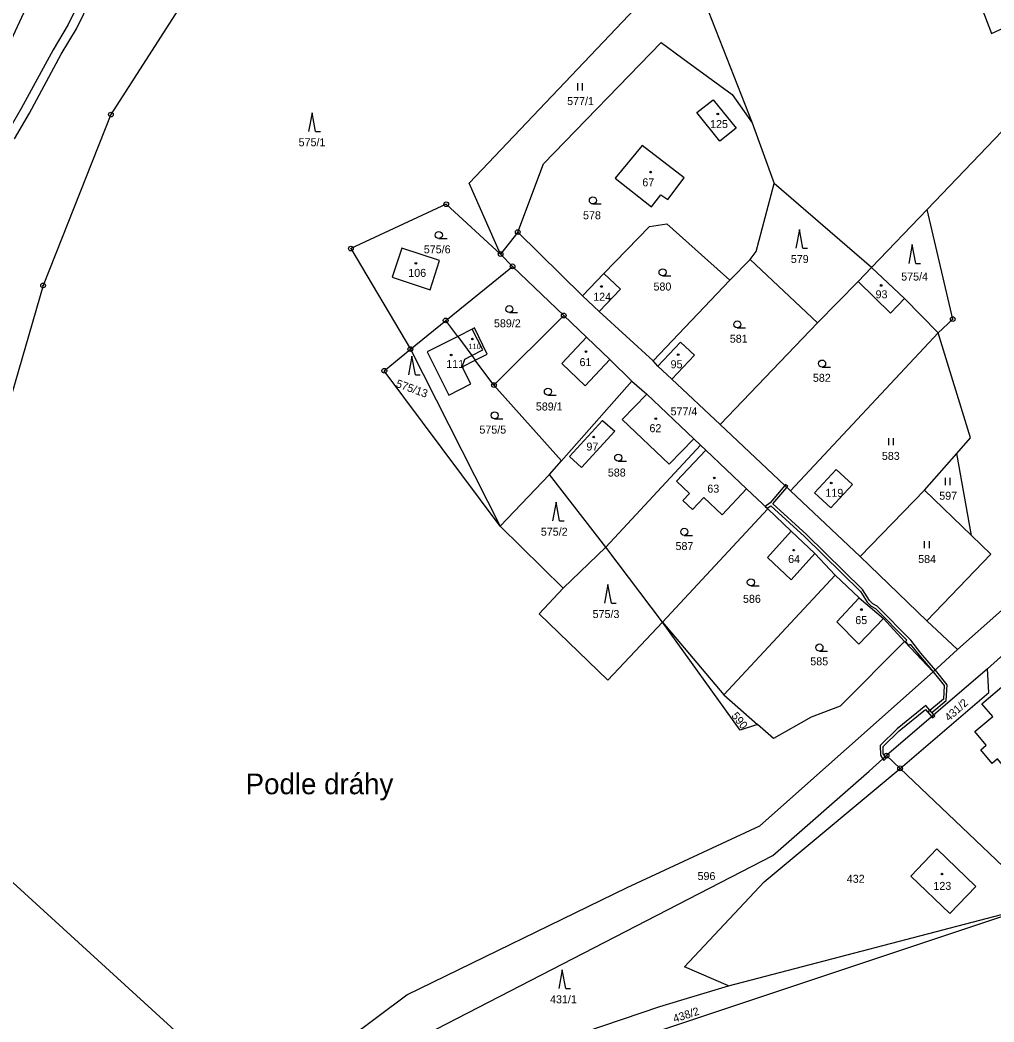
# Model space of a CAD drawing. Extents: x -680203 to -673936, y -1102717 to -1093650.
# Drawn here: x -677208.2 to -677001.3, y -1096503 to -1096290.1 of the extents above; entities that cross this region are included whole.
import ezdxf

# ---------------------------------------------------------------- set-up
doc = ezdxf.new("R2010")
doc.units = 0
for name, color, linetype in [('_Ideová část', 7, 'Continuous'), ('_Řešené území', 7, 'Continuous'), ('SOxx02xx_Koleje_param další_Popis10', 7, 'Continuous'), ('SOxx02xx_Staničení_Popis10', 7, 'Continuous'), ('SOxxxxxx_Koleje_hlavní_body_Popis10', 7, 'Continuous'), ('SOxxxxxx_Koleje_LN_parametry_Popis10', 7, 'Continuous'), ('SOxxxxxx_Koleje_param další_Popis10', 7, 'Continuous'), ('SOxxxxxx_Osa_bod_P', 7, 'Continuous'), ('SOxxxxxx_Staničení_Popis10', 7, 'Continuous'), ('x_prac', 7, 'Continuous')]:
    doc.layers.add(name, color=color, linetype=linetype)

msp = doc.modelspace()

# ---------------------------------------------------------------- linework, layer by layer
at = {"layer": '_Ideová část'}
msp.add_circle((-677321.69, -1096651.16), 1076.75, dxfattribs=at)
at = {"layer": '_Řešené území'}
msp.add_arc((-668968.6, -1094948.57), 8402.25, 187.102556, 195.801382, dxfattribs=at)
at = {"layer": 'SOxx02xx_Koleje_param další_Popis10'}
for centre, radius in [((-677188.9, -1096310.19), 0.5), ((-677188.9, -1096310.19), 0.0303), ((-677117.66, -1096329.26), 0.5), ((-677117.66, -1096329.26), 0.0303), ((-677102.45, -1096335.16), 0.5), ((-677102.45, -1096335.16), 0.0303), ((-677137.92, -1096338.67), 0.5), ((-677137.92, -1096338.67), 0.0303), ((-677106.11, -1096339.82), 0.5), ((-677106.11, -1096339.82), 0.0303), ((-677103.56, -1096342.44), 0.5), ((-677103.56, -1096342.44), 0.0303), ((-677203.32, -1096346.49), 0.5), ((-677203.32, -1096346.49), 0.0303), ((-677117.77, -1096353.94), 0.5), ((-677117.77, -1096353.94), 0.0303), ((-677092.69, -1096352.88), 0.5), ((-677092.69, -1096352.88), 0.0303), ((-677010.02, -1096353.64), 0.5), ((-677010.02, -1096353.64), 0.0303), ((-677125.28, -1096360.03), 0.5), ((-677125.28, -1096360.03), 0.0303), ((-677130.81, -1096364.63), 0.5), ((-677130.81, -1096364.63), 0.0303), ((-677107.51, -1096367.66), 0.5), ((-677107.51, -1096367.66), 0.0303), ((-677024.08, -1096446.38), 0.5), ((-677024.08, -1096446.38), 0.0303), ((-677021.21, -1096449.08), 0.5), ((-677021.21, -1096449.08), 0.0303)]:
    msp.add_circle(centre, radius, dxfattribs=at)
at = {"layer": 'SOxxxxxx_Koleje_hlavní_body_Popis10'}
for p, q in [((-677089.68, -1096305.05), (-677089.68, -1096303.55)), ((-677088.68, -1096305.05), (-677088.68, -1096303.55)), ((-677146.15, -1096309.8), (-677146.9, -1096313.8)), ((-677145.4, -1096313.8), (-677146.15, -1096309.8)), ((-677145.4, -1096313.8), (-677144.4, -1096313.8)), ((-677086.49, -1096329.19), (-677084.74, -1096329.19)), ((-677042.6, -1096334.6), (-677043.35, -1096338.6)), ((-677041.85, -1096338.6), (-677042.6, -1096334.6)), ((-677119.23, -1096336.54), (-677117.48, -1096336.54)), ((-677041.85, -1096338.6), (-677040.85, -1096338.6)), ((-677018.62, -1096337.8), (-677019.37, -1096341.8)), ((-677017.87, -1096341.8), (-677018.62, -1096337.8)), ((-677017.87, -1096341.8), (-677016.87, -1096341.8)), ((-677071.69, -1096344.46), (-677069.94, -1096344.46)), ((-677104.24, -1096352.26), (-677102.49, -1096352.26)), ((-677055.8, -1096355.52), (-677054.05, -1096355.52)), ((-677124.95, -1096361.51), (-677125.7, -1096365.51)), ((-677124.2, -1096365.51), (-677124.95, -1096361.51)), ((-677037.78, -1096363.84), (-677036.03, -1096363.84)), ((-677124.2, -1096365.51), (-677123.2, -1096365.51)), ((-677096.05, -1096369.8), (-677094.3, -1096369.8)), ((-677107.37, -1096374.84), (-677105.62, -1096374.84)), ((-677023.62, -1096380.44), (-677023.62, -1096378.94)), ((-677022.62, -1096380.44), (-677022.62, -1096378.94)), ((-677081.11, -1096383.83), (-677079.36, -1096383.83)), ((-677011.57, -1096388.9), (-677011.57, -1096387.4)), ((-677010.57, -1096388.9), (-677010.57, -1096387.4)), ((-677094.31, -1096392.53), (-677095.06, -1096396.53)), ((-677093.56, -1096396.53), (-677094.31, -1096392.53)), ((-677093.56, -1096396.53), (-677092.56, -1096396.53)), ((-677067.07, -1096399.58), (-677065.32, -1096399.58)), ((-677015.99, -1096402.33), (-677015.99, -1096400.83)), ((-677014.99, -1096402.33), (-677014.99, -1096400.83)), ((-677083.3, -1096410.02), (-677084.05, -1096414.02)), ((-677082.55, -1096414.02), (-677083.3, -1096410.02)), ((-677052.92, -1096410.32), (-677051.17, -1096410.32)), ((-677082.55, -1096414.02), (-677081.55, -1096414.02)), ((-677038.35, -1096424.16), (-677036.6, -1096424.16)), ((-677093, -1096491.86), (-677093.75, -1096495.86)), ((-677092.25, -1096495.86), (-677093, -1096491.86)), ((-677092.25, -1096495.86), (-677091.25, -1096495.86))]:
    msp.add_line(p, q, dxfattribs=at)
for centre in [(-677086.49, -1096328.44), (-677119.23, -1096335.79), (-677071.69, -1096343.71), (-677104.24, -1096351.51), (-677055.8, -1096354.77), (-677037.78, -1096363.09), (-677096.05, -1096369.05), (-677107.37, -1096374.09), (-677081.11, -1096383.08), (-677067.07, -1096398.83), (-677052.92, -1096409.57), (-677038.35, -1096423.41)]:
    msp.add_circle(centre, 0.75, dxfattribs=at)
at = {"layer": 'SOxxxxxx_Koleje_LN_parametry_Popis10'}
for points in [[(-677209.38, -1096315.32), (-677206.21, -1096309.91), (-677199.47, -1096297.39), (-677196.22, -1096291.99), (-677193.17, -1096285.68), (-677184.74, -1096273.02), (-677175.43, -1096259.64), (-677162.15, -1096244.22), (-677149.37, -1096227.02), (-677145.97, -1096221.11), (-677144.63, -1096219.87), (-677140.19, -1096216.18), (-677131.92, -1096204.8), (-677122.58, -1096193.52), (-677113.76, -1096183.85), (-677105.77, -1096172.13), (-677098.59, -1096162.09), (-677093.71, -1096155.94), (-677084.21, -1096140.07)], [(-677107.41, -1096170.99), (-677115.34, -1096182.61), (-677124.1, -1096192.2), (-677133.5, -1096203.58), (-677141.67, -1096214.8), (-677145.95, -1096218.37), (-677147.55, -1096219.85), (-677151.05, -1096225.92), (-677163.71, -1096242.96), (-677177.01, -1096258.42), (-677186.4, -1096271.9), (-677194.91, -1096284.68), (-677197.98, -1096291.03), (-677201.21, -1096296.41), (-677207.95, -1096308.93), (-677211.16, -1096314.42), (-677217.68, -1096329.37), (-677222.93, -1096340.41)]]:
    msp.add_lwpolyline(points, dxfattribs=at)
for points in [[(-677045.27, -1096389.4), (-677045.71, -1096388.99), (-677048.85, -1096392.7), (-677049.9, -1096393.42), (-677049.45, -1096393.84), (-677048.68, -1096393.3), (-677041.54, -1096399.82), (-677029.65, -1096411.5), (-677028.2, -1096413.77), (-677027.39, -1096414.65), (-677026.42, -1096415.11), (-677019.76, -1096421.87), (-677020.05, -1096422.14), (-677019.32, -1096422.92), (-677019.06, -1096422.67), (-677017.24, -1096424.99), (-677014.15, -1096428.61), (-677011.85, -1096431.51), (-677012.02, -1096434.37), (-677015.31, -1096437.18), (-677014.49, -1096438.11), (-677014.03, -1096437.72), (-677014.45, -1096437.24), (-677011.44, -1096434.66), (-677011.23, -1096431.32), (-677013.71, -1096428.2), (-677016.78, -1096424.61), (-677018.96, -1096421.82), (-677026.06, -1096414.61), (-677027.03, -1096414.15), (-677027.72, -1096413.41), (-677029.19, -1096411.12), (-677041.12, -1096399.38), (-677048.23, -1096392.89)], [(-677045.55, -1096388.8), (-677045.71, -1096388.99), (-677045.27, -1096389.4), (-677045.09, -1096389.19)], [(-677024.89, -1096447.1), (-677024.32, -1096446.59), (-677024.78, -1096446.02), (-677024.84, -1096444.46), (-677021.44, -1096441.13), (-677015.83, -1096436.58), (-677014.49, -1096438.11), (-677014.03, -1096437.72), (-677015.75, -1096435.76), (-677021.84, -1096440.69), (-677025.44, -1096444.22), (-677025.36, -1096446.3)], [(-677014.3, -1096438.33), (-677013.84, -1096437.93), (-677014.03, -1096437.72), (-677014.49, -1096438.11)], [(-677024.07, -1096446.87), (-677024.32, -1096446.59), (-677024.89, -1096447.1), (-677024.66, -1096447.4)]]:
    msp.add_lwpolyline(points, close=True, dxfattribs=at)
at = {"layer": 'SOxxxxxx_Koleje_param další_Popis10'}
for centre in [(-677059.95, -1096310.07), (-677074.21, -1096322.42), (-677124.11, -1096341.81), (-677084.67, -1096346.72), (-677025.23, -1096346.5), (-677112.09, -1096357.89), (-677087.94, -1096360.53), (-677116.59, -1096361.26), (-677068.36, -1096361.21), (-677073.12, -1096374.78), (-677086.32, -1096378.7), (-677060.69, -1096387.39), (-677035.85, -1096388.47), (-677043.84, -1096402.73), (-677029.42, -1096415.35), (-677012.32, -1096471.54)]:
    msp.add_circle(centre, 0.175, dxfattribs=at)
at = {"layer": 'SOxxxxxx_Staničení_Popis10'}
for p, q in [((-677109.88, -1096360.19), (-677112.11, -1096355.76)), ((-677112.21, -1096361.38), (-677109.88, -1096360.19)), ((-677114.24, -1096363.75), (-677113.69, -1096362.14)), ((-677113.69, -1096362.14), (-677112.21, -1096361.38))]:
    msp.add_line(p, q, dxfattribs=at)
at = {"layer": 'x_prac'}
for p, q in [((-677015.48, -1096330.39), (-676980.27, -1096293.61)), ((-677052.64, -1096311.94), (-677047.94, -1096324.83)), ((-677027.25, -1096342.69), (-677047.94, -1096324.83)), ((-677027.25, -1096342.69), (-677015.48, -1096330.39)), ((-677102.45, -1096335.16), (-677106.11, -1096339.82)), ((-677088.71, -1096348.7), (-677102.45, -1096335.16)), ((-677070.77, -1096333.44), (-677057.37, -1096345.34)), ((-677103.56, -1096342.44), (-677106.11, -1096339.82)), ((-677057.37, -1096345.34), (-677053.09, -1096340.95)), ((-677053.09, -1096340.95), (-677038.73, -1096354.47)), ((-677117.77, -1096353.94), (-677103.56, -1096342.44)), ((-677103.56, -1096342.44), (-677092.69, -1096352.88)), ((-677030.1, -1096345.66), (-677027.25, -1096342.69)), ((-677020.27, -1096349.3), (-677027.25, -1096342.69)), ((-677088.71, -1096348.7), (-677084.19, -1096343.98)), ((-677073.71, -1096362.54), (-677057.37, -1096345.34)), ((-677038.73, -1096354.47), (-677030.1, -1096345.66)), ((-677085.16, -1096352.01), (-677088.71, -1096348.7)), ((-677020.27, -1096349.3), (-677013.12, -1096356.59)), ((-677073.71, -1096362.54), (-677085.16, -1096352.01)), ((-677125.28, -1096360.03), (-677117.77, -1096353.94)), ((-677115.22, -1096357.35), (-677117.77, -1096353.94)), ((-677092.69, -1096352.88), (-677107.51, -1096367.66)), ((-677092.69, -1096352.88), (-677087.87, -1096357.48)), ((-677059.47, -1096376.03), (-677038.73, -1096354.47)), ((-677087.87, -1096357.48), (-677082.86, -1096362.25)), ((-677067.88, -1096358.53), (-677072.69, -1096363.64)), ((-677064.92, -1096361.33), (-677067.88, -1096358.53)), ((-677044.5, -1096390.13), (-677013.12, -1096356.59)), ((-677125.28, -1096360.03), (-677106.19, -1096397.65)), ((-677107.51, -1096367.66), (-677111.48, -1096362.36)), ((-677082.86, -1096362.25), (-677078.24, -1096366.8)), ((-677072.69, -1096363.64), (-677073.71, -1096362.54)), ((-677069.73, -1096366.43), (-677064.92, -1096361.33)), ((-677069.73, -1096366.43), (-677072.69, -1096363.64)), ((-677078.24, -1096366.8), (-677093.17, -1096383.75)), ((-677078.24, -1096366.8), (-677075.02, -1096369.61)), ((-677059.47, -1096376.03), (-677069.73, -1096366.43)), ((-677093.17, -1096383.75), (-677107.51, -1096367.66)), ((-677075.02, -1096369.61), (-677065.02, -1096379.1)), ((-677044.5, -1096390.13), (-677059.47, -1096376.03)), ((-677065.02, -1096379.1), (-677063.64, -1096380.42)), ((-677063.64, -1096380.42), (-677083.77, -1096402.1)), ((-677063.64, -1096380.42), (-677062.49, -1096381.51)), ((-677062.49, -1096381.51), (-677053.83, -1096389.72)), ((-677095.7, -1096386.67), (-677093.17, -1096383.75)), ((-677016, -1096390.01), (-677009.14, -1096382.19)), ((-677006.04, -1096399.6), (-677009.14, -1096382.19)), ((-677095.7, -1096386.67), (-677106.19, -1096397.65)), ((-677083.77, -1096402.1), (-677095.7, -1096386.67)), ((-677053.83, -1096389.72), (-677049.33, -1096393.95)), ((-677029.7, -1096404.05), (-677044.5, -1096390.13)), ((-677029.7, -1096404.05), (-677016, -1096390.01)), ((-677006.04, -1096399.6), (-677016, -1096390.01)), ((-677049.33, -1096393.95), (-677071.7, -1096418.06)), ((-677049.33, -1096393.95), (-677044.34, -1096398.69)), ((-677106.19, -1096397.65), (-677092.82, -1096410.77)), ((-677044.34, -1096398.69), (-677039.32, -1096403.47)), ((-677092.82, -1096410.77), (-677083.77, -1096402.1)), ((-677071.7, -1096418.06), (-677083.77, -1096402.1)), ((-677039.32, -1096403.47), (-677034.98, -1096408.02)), ((-677015.55, -1096417.73), (-677029.7, -1096404.05)), ((-677034.98, -1096408.02), (-677058.65, -1096433.44)), ((-677034.98, -1096408.02), (-677029.87, -1096412.88)), ((-677029.87, -1096412.88), (-677024.72, -1096417.27)), ((-676988.89, -1096415.67), (-677002.67, -1096427.92)), ((-677071.7, -1096418.06), (-677058.65, -1096433.44)), ((-677024.72, -1096417.27), (-677020.27, -1096422.11)), ((-677015.55, -1096417.73), (-677008.98, -1096423.85)), ((-677020.27, -1096422.11), (-677014.15, -1096428.61)), ((-677014.15, -1096428.61), (-677008.98, -1096423.85)), ((-677002.67, -1096427.92), (-677024.08, -1096446.38)), ((-677058.65, -1096433.44), (-677051.49, -1096439.77)), ((-677024.08, -1096446.38), (-677021.21, -1096449.08)), ((-677021.21, -1096449.08), (-676991.06, -1096477.85)), ((-677157.7, -1096520.85), (-677234.35, -1096450.87)), ((-677140.54, -1096527.48), (-676993.07, -1096478.38)), ((-677057.65, -1096495.31), (-676993.07, -1096478.38))]:
    msp.add_line(p, q, dxfattribs=at)
for points in [[(-677017.84, -1096250.87), (-677001.78, -1096293), (-676984.11, -1096284.76)], [(-677196.21, -1096264.28), (-677213.33, -1096301.16), (-677229.16, -1096337.49), (-677262.68, -1096438.14)], [(-677106.11, -1096339.82), (-677112.77, -1096324.79), (-677066.69, -1096276.22), (-677052.64, -1096311.94)], [(-677173.42, -1096286.01), (-677188.9, -1096310.19), (-677203.32, -1096346.49), (-677215.43, -1096388.05), (-677234.35, -1096450.87)], [(-677173.42, -1096286.01), (-677188.9, -1096310.19), (-677203.32, -1096346.49), (-677215.43, -1096388.05), (-677234.35, -1096450.87)], [(-677102.45, -1096335.16), (-677097.01, -1096320.63), (-677071.97, -1096294.88), (-677067.37, -1096298.31), (-677056.86, -1096305.9), (-677052.64, -1096311.94)], [(-677060.92, -1096307.04), (-677056.03, -1096313.1), (-677059.52, -1096315.82), (-677064.39, -1096309.79), (-677060.92, -1096307.04)], [(-677067.08, -1096323.65), (-677076.03, -1096316.77), (-677081.74, -1096323.72), (-677074.03, -1096329.78), (-677072.04, -1096327.23), (-677070.59, -1096328.27), (-677067.08, -1096323.65)], [(-677053.09, -1096340.95), (-677051.81, -1096339.27), (-677047.94, -1096324.83)], [(-676965.58, -1096327.35), (-676995.81, -1096412.15), (-677008.98, -1096423.85)], [(-677106.11, -1096339.82), (-677117.66, -1096329.26), (-677137.92, -1096338.67), (-677125.28, -1096360.03)], [(-677013.12, -1096356.59), (-677010.02, -1096353.64), (-677015.48, -1096330.39)], [(-677084.19, -1096343.98), (-677074.47, -1096333.98), (-677070.77, -1096333.44)], [(-677129.12, -1096344.77), (-677121.1, -1096347.45), (-677119.1, -1096341.21), (-677127.06, -1096338.56), (-677129.12, -1096344.77)], [(-677084.19, -1096343.98), (-677080.65, -1096347.32), (-677085.16, -1096352.01)], [(-677030.1, -1096345.66), (-677023.23, -1096352.37), (-677020.27, -1096349.3)], [(-677111.48, -1096362.36), (-677108.92, -1096361.07), (-677111.67, -1096355.53), (-677112.11, -1096355.76), (-677115.22, -1096357.35)], [(-677115.22, -1096357.35), (-677121.69, -1096360.63), (-677117.09, -1096369.77), (-677112.41, -1096367.39), (-677114.24, -1096363.75), (-677111.48, -1096362.36)], [(-677115.22, -1096357.35), (-677112.21, -1096361.38), (-677111.48, -1096362.36)], [(-677087.87, -1096357.48), (-677093.1, -1096363.07), (-677088.15, -1096367.82), (-677082.86, -1096362.25)], [(-677009.14, -1096382.19), (-677006.25, -1096378.89), (-677013.12, -1096356.59)], [(-677106.19, -1096397.65), (-677130.81, -1096364.63), (-677125.28, -1096360.03)], [(-677075.02, -1096369.61), (-677080.26, -1096374.95), (-677070.26, -1096384.46), (-677065.02, -1096379.1)], [(-677088.92, -1096385.15), (-677091.46, -1096382.83), (-677084.48, -1096375.18), (-677081.86, -1096377.46), (-677088.92, -1096385.15)], [(-677062.49, -1096381.51), (-677068.72, -1096388.08), (-677065.99, -1096390.7), (-677067.37, -1096392.15), (-677065.33, -1096394.09), (-677062.92, -1096391.55), (-677059.03, -1096395.2), (-677053.83, -1096389.72)], [(-677031.33, -1096388.76), (-677035.93, -1096393.74), (-677039.39, -1096390.55), (-677034.79, -1096385.57), (-677031.33, -1096388.76)], [(-677044.34, -1096398.69), (-677049.35, -1096404.32), (-677044.34, -1096409), (-677039.32, -1096403.47)], [(-677015.55, -1096417.73), (-677001.96, -1096403.57), (-677006.04, -1096399.6)], [(-677092.82, -1096410.77), (-677097.88, -1096416.23), (-677083.33, -1096430.35), (-677071.7, -1096418.06)], [(-677029.87, -1096412.88), (-677034.65, -1096417.96), (-677029.96, -1096422.7), (-677024.72, -1096417.27)], [(-677051.49, -1096439.77), (-677055.19, -1096440.95), (-677071.7, -1096418.06)], [(-677020.27, -1096422.11), (-677033.91, -1096435.87), (-677040.11, -1096438.2), (-677048.13, -1096442.72), (-677051.49, -1096439.77)], [(-676998.07, -1096449.96), (-677000.5, -1096447.07), (-677001.63, -1096448.02), (-677004.05, -1096445.14), (-677002.91, -1096444.18), (-677005.35, -1096441.28), (-677001.53, -1096438.06), (-677003.81, -1096435.35), (-676998.65, -1096431), (-676992.84, -1096426.13), (-676988.63, -1096431.13), (-676994.44, -1096436.01), (-676995.58, -1096436.97), (-676990.22, -1096443.35), (-676998.07, -1096449.96)], [(-677157.7, -1096520.85), (-677125.99, -1096497.19), (-677079.23, -1096474.38), (-677050.98, -1096461.27), (-677014.15, -1096428.61)], [(-677021.21, -1096449.08), (-677002.33, -1096432.94), (-677002.67, -1096427.92)], [(-677149.71, -1096526.88), (-677121.97, -1096505.61), (-677048.27, -1096467.59), (-677027.79, -1096449.69), (-677024.08, -1096446.38)], [(-677057.65, -1096495.31), (-677067.02, -1096491.27), (-677050.1, -1096473.21), (-677025.04, -1096452.29), (-677021.21, -1096449.08)], [(-677010.66, -1096479.92), (-677018.96, -1096471.95), (-677013.42, -1096466.17), (-677005.12, -1096474.15), (-677010.66, -1096479.92)], [(-677140.54, -1096527.48), (-677100.43, -1096509.21), (-677072.28, -1096499.68), (-677057.65, -1096495.31)]]:
    msp.add_lwpolyline(points, dxfattribs=at)

# ---------------------------------------------------------------- texts
at = {"layer": 'SOxx02xx_Staničení_Popis10'}
msp.add_text('Podle dráhy', height=4.4, dxfattribs=at).set_placement((-677160.29, -1096454.58))
at = {"layer": 'SOxxxxxx_Osa_bod_P'}
for s, height, p in [('577/1', 1.7, (-677091.96, -1096308.18)), ('125', 1.7, (-677061.58, -1096313.06)), ('575/1', 1.7, (-677149.02, -1096316.93)), ('67', 1.7, (-677075.98, -1096325.44)), ('578', 1.7, (-677088.58, -1096332.44)), ('575/6', 1.7, (-677122.42, -1096339.67)), ('579', 1.7, (-677044.43, -1096341.73)), ('106', 1.7, (-677125.71, -1096344.68)), ('575/4', 1.7, (-677020.97, -1096345.46)), ('580', 1.7, (-677073.61, -1096347.58)), ('93', 1.7, (-677026.42, -1096349.23)), ('124', 1.7, (-677086.42, -1096349.75)), ('589/2', 1.7, (-677107.51, -1096355.39)), ('581', 1.7, (-677057.39, -1096358.65)), ('110', 1.14, (-677112.94, -1096360.02)), ('111', 1.7, (-677117.65, -1096364.04)), ('61', 1.7, (-677089.33, -1096363.64)), ('95', 1.7, (-677069.98, -1096364.09)), ('582', 1.7, (-677039.74, -1096366.97)), ('589/1', 1.7, (-677098.61, -1096373.06)), ('577/4', 1.7, (-677069.98, -1096374.09)), ('575/5', 1.7, (-677110.6, -1096377.97)), ('62', 1.7, (-677074.47, -1096377.67)), ('97', 1.7, (-677087.86, -1096381.58)), ('583', 1.7, (-677025.08, -1096383.56)), ('588', 1.7, (-677083.31, -1096387.09)), ('63', 1.7, (-677062.17, -1096390.51)), ('119', 1.7, (-677037.08, -1096391.4)), ('597', 1.7, (-677012.89, -1096392.02)), ('575/2', 1.7, (-677097.55, -1096399.66)), ('587', 1.7, (-677068.93, -1096402.71)), ('64', 1.7, (-677045, -1096405.46)), ('584', 1.7, (-677017.37, -1096405.46)), ('586', 1.7, (-677054.59, -1096413.92)), ('575/3', 1.7, (-677086.55, -1096417.15)), ('65', 1.7, (-677030.73, -1096418.44)), ('585', 1.7, (-677040.29, -1096427.19)), ('596', 1.7, (-677064.25, -1096472.81)), ('432', 1.7, (-677032.54, -1096473.39)), ('123', 1.7, (-677014.13, -1096474.9)), ('431/1', 1.7, (-677095.59, -1096498.99))]:
    msp.add_text(s, height=height, dxfattribs=at).set_placement(p)
for s, rotation, p in [('575/13', 340, (-677128.49, -1096368.01)), ('431/2', 42, (-677010.82, -1096439.19)), ('590', 309, (-677057.15, -1096437.97)), ('438/2', 18, (-677069.14, -1096503.12))]:
    msp.add_text(s, height=1.7, rotation=rotation, dxfattribs=at).set_placement(p)

doc.saveas('drawing.dxf')
